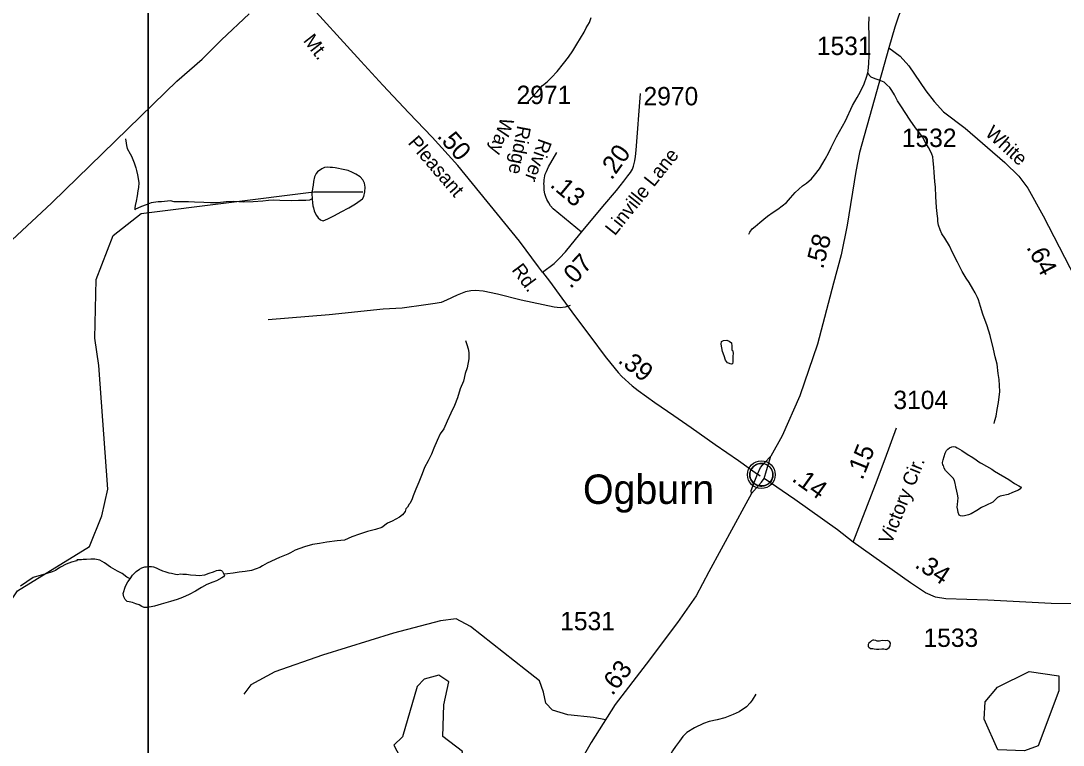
# Model space of a CAD drawing. Extents: x 2082433 to 2279600, y 546599 to 755198.
# Drawn here: x 2102559 to 2109649, y 655560 to 660486 of the extents above; entities that cross this region are included whole.
import ezdxf

# ---------------------------------------------------------------- set-up
doc = ezdxf.new("R2010")
doc.units = 0
for name, color, linetype in [('Exist Boundary Political CountyLine', 7, 'Continuous'), ('Exist Boundary Political Fire Districts', 7, 'Continuous'), ('Exist Civil Demographics Community CELL', 7, 'Continuous'), ('Exist Civil Demographics Community Label', 7, 'Continuous'), ('Exist Hydrographic Creek Single Shore', 7, 'Continuous'), ('Exist Hydrographic Misc Water Feature', 7, 'Continuous'), ('Exist Hydrographic Pond Under 1500 Sq Ft', 7, 'Continuous'), ('Exist Road Non-System Type 51', 7, 'Continuous'), ('Exist Road Secondary Mileage Hundredths English Label', 7, 'Continuous'), ('Exist Road Secondary Type 51 Attributed', 7, 'Continuous'), ('Exist Road Secondary Type 51 Divided Attributed', 7, 'Continuous'), ('Exist Road Secondary Type 51 Label', 7, 'Continuous'), ('Exist Road Secondary Type 51 Number Label', 7, 'Continuous'), ('Map Preparation Inset Cut Line', 7, 'Continuous')]:
    doc.layers.add(name, color=color, linetype=linetype)

msp = doc.modelspace()

# ---------------------------------------------------------------- linework, layer by layer
at = {"layer": 'Exist Boundary Political CountyLine'}
msp.add_lwpolyline([(2102194.8, 658716.1), (2102768.3, 659246.7), (2102772, 659250.2), (2103541.8, 660000.4), (2103619.5, 660076.2), (2103791.3, 660225.8), (2103923.6, 660357), (2104111.4, 660532.6)], dxfattribs=at)
at = {"layer": 'Exist Boundary Political Fire Districts'}
for points in [[(2103791.3, 660225.9), (2103923.6, 660357.1), (2104111.4, 660532.7)], [(2102194.8, 658716.1), (2102768.3, 659246.8), (2102772, 659250.2), (2103541.8, 660000.4), (2103619.5, 660076.2), (2103791.3, 660225.9)]]:
    msp.add_lwpolyline(points, dxfattribs=at)
at = {"layer": 'Exist Civil Demographics Community CELL'}
msp.add_lwpolyline([(2107519, 657411.5), (2107520, 657417.1), (2107521.8, 657423.7), (2107524.7, 657430.9), (2107527.6, 657436.6), (2107531, 657442.3), (2107534.7, 657447.5), (2107538.7, 657451.8), (2107543.3, 657456.4), (2107548.8, 657461), (2107554.3, 657464.7), (2107559.1, 657467.5), (2107564.2, 657470), (2107569.7, 657472.3), (2107575.3, 657474.1), (2107579.6, 657475.3), (2107584.5, 657476), (2107588.6, 657476.7), (2107595, 657477), (2107599.4, 657476.9), (2107605.1, 657476.6), (2107610, 657475.9), (2107614.9, 657474.9), (2107619.9, 657473.5), (2107625, 657471.6), (2107631.7, 657468.6), (2107638, 657465.1), (2107643, 657461.6), (2107648.2, 657457.6), (2107651.5, 657454.4), (2107655.6, 657450.1), (2107659.5, 657445.4), (2107662.6, 657440.8), (2107665.7, 657435.8), (2107668.1, 657430.6), (2107670.2, 657425.6), (2107671.7, 657420.6), (2107673, 657416), (2107674.1, 657409.9), (2107674.7, 657405.2), (2107675, 657399.2), (2107674.8, 657393.5), (2107674.2, 657387.8), (2107673.3, 657382.3), (2107671.7, 657376.1), (2107669.8, 657370.3), (2107667.5, 657365.2), (2107664.3, 657359.2), (2107661, 657353.9), (2107657.6, 657349.2), (2107653.4, 657344.5), (2107648.1, 657339.5), (2107643.1, 657335.4), (2107638.1, 657331.9), (2107633.7, 657329.4), (2107626.9, 657326.2), (2107619.8, 657323.5), (2107613.8, 657322), (2107607.2, 657320.7), (2107602.8, 657320.2), (2107598.3, 657320), (2107592.7, 657320), (2107588.4, 657320.4), (2107582.8, 657321.1), (2107576.9, 657322.4), (2107572.3, 657323.7), (2107567.1, 657325.6), (2107562.5, 657327.6), (2107558.6, 657329.8), (2107551.8, 657333.9), (2107546.2, 657338.2), (2107541.3, 657342.7), (2107536.9, 657347.5), (2107533.7, 657351.5), (2107530.7, 657355.7), (2107526.6, 657362.8), (2107524.9, 657366.3), (2107523.2, 657370.3), (2107520.6, 657378.5), (2107519, 657385.6), (2107518.4, 657390.7), (2107518, 657397.1), (2107518, 657401.7), (2107518.5, 657408.2)], close=True, dxfattribs=at)
for centre, radius in [((2107596.7, 657399.1), 94.3), ((2107596.4, 657399.4), 76.7)]:
    msp.add_circle(centre, radius, dxfattribs=at)
at = {"layer": 'Exist Hydrographic Creek Single Shore'}
msp.add_lwpolyline([(2101174, 655061.5), (2101232, 655112.9), (2101355.8, 655353.1), (2101539, 655546.2), (2101853.9, 655979.5), (2102210.9, 656365.9), (2102460.9, 656498.5), (2102536, 656608.5), (2103026, 656910.2), (2103109.1, 657118.6), (2103150.1, 657301.4), (2103089, 658142.5), (2103063, 658326.7), (2103071.2, 658726.8), (2103186, 659026.3), (2103377.1, 659176.6), (2104552.1, 659323.3), (2104885.1, 659323.1)], dxfattribs=at)
at = {"layer": 'Exist Hydrographic Misc Water Feature'}
for points in [[(2105998.1, 659921.2), (2106004, 659929.2), (2106033.8, 659965.3), (2106068, 660001.4), (2106107.6, 660045.7), (2106139.6, 660071.7), (2106169.7, 660099.6), (2106207.2, 660141.8), (2106251.1, 660195.9), (2106283.3, 660238.1), (2106314.9, 660282.1), (2106340.9, 660325.9), (2106390.3, 660408.1), (2106404.3, 660438.5), (2106428.1, 660474.6), (2106437.9, 660508.4)], [(2108320.7, 660132.5), (2108322.8, 660146.4), (2108328.5, 660194.6), (2108330.1, 660250.3), (2108330.1, 660306.3), (2108330.1, 660346.4), (2108330.1, 660390.2), (2108327.7, 660452.2), (2108329.7, 660512.3)], [(2107510.3, 659034.3), (2107518.3, 659048.2), (2107534.3, 659070.1), (2107554.2, 659088.1), (2107585.8, 659114.2), (2107614.1, 659136.6), (2107637.9, 659156.6), (2107675.8, 659184.5), (2107708, 659204.8), (2107767.5, 659250.9), (2107795.4, 659282.8), (2107827.4, 659318.9), (2107877.2, 659363.3), (2107903.2, 659381.3), (2107937.1, 659411.4), (2107957.4, 659435.6), (2107991, 659479.5), (2108014.8, 659517.7), (2108030.6, 659545.7), (2108054.3, 659589.6), (2108070.1, 659623.7), (2108108.3, 659695.8), (2108167.7, 659806), (2108217.4, 659910), (2108247.3, 659964.3), (2108271.3, 660006.1), (2108294.9, 660056.5), (2108312.7, 660102.4), (2108320.7, 660132.5)], [(2109179.9, 657747.8), (2109185.6, 657767.6), (2109193.6, 657797.6), (2109201.4, 657841.8), (2109209.4, 657889.7), (2109219, 657965.7), (2109214.9, 658045.8), (2109206.7, 658087.6), (2109200.4, 658149.8), (2109186.2, 658199.8), (2109176.2, 658253.7), (2109154, 658345.4), (2109133.5, 658411.4), (2109103.6, 658491.4), (2109087.6, 658543.3), (2109073.3, 658587.3), (2109067.3, 658603.1), (2109051.3, 658635.1), (2109035.3, 658663.2), (2109008.9, 658706.9), (2108990.6, 658734.8), (2108962.5, 658780.8), (2108930.3, 658844.5), (2108896.3, 658910.5), (2108876.2, 658956.5), (2108844.2, 659008.4), (2108824.1, 659038.3), (2108812.2, 659064.4), (2108801.8, 659096), (2108795.8, 659122), (2108795.8, 659143.9), (2108793.6, 659154), (2108787.8, 659216.1), (2108783.3, 659291.8), (2108781.1, 659354.2), (2108776.5, 659393.8), (2108770.8, 659453.9), (2108770.6, 659490), (2108764.6, 659533.9), (2108762.2, 659559.9), (2108756.2, 659579.9), (2108744.6, 659603.9), (2108734.1, 659623.7), (2108716.3, 659653.6), (2108692.3, 659695.8), (2108678.1, 659715.8), (2108645.5, 659757.6), (2108609.4, 659809.3), (2108575.6, 659863.1), (2108549.1, 659901.2), (2108523.3, 659942.8), (2108502.8, 659982.8), (2108485, 660011.1), (2108469.2, 660032.9), (2108449.1, 660050.6), (2108430.8, 660068.8), (2108398.8, 660082.5), (2108370.7, 660092.4), (2108343.1, 660102.3), (2108328.7, 660116.3), (2108326.7, 660122.2), (2108320.7, 660132.5)], [(2103271.4, 659682.7), (2103275.6, 659652.9), (2103277.5, 659638.8), (2103281.8, 659618.6), (2103301.9, 659580.7), (2103311.9, 659565), (2103329.9, 659520.9), (2103340.2, 659486.9), (2103346.1, 659466.9), (2103352.1, 659439.2), (2103356.2, 659413.1), (2103362.1, 659385), (2103358.7, 659353.1), (2103354.6, 659329), (2103350.7, 659295.1), (2103342.9, 659259), (2103336.7, 659229.1), (2103335.3, 659215.1), (2103334.9, 659200.9)], [(2104540.8, 659274.7), (2104542.8, 659248.8), (2104544.3, 659226.7), (2104548.8, 659213), (2104553.1, 659192.9), (2104561.1, 659176.7), (2104569.1, 659160.9), (2104580.8, 659146.9), (2104596.8, 659133.2), (2104608.9, 659127.3), (2104614.8, 659125.2), (2104647, 659139.4), (2104692.7, 659161.2), (2104738.2, 659187.6), (2104790.7, 659213.7), (2104834.6, 659242), (2104868.2, 659263.6), (2104882.4, 659274.1), (2104892.2, 659292.1), (2104898.4, 659321.9), (2104900, 659354.2), (2104896.1, 659381.9), (2104886.3, 659404.1), (2104867.8, 659425.9), (2104837.7, 659441.9), (2104815.8, 659453.7), (2104785.8, 659467.5), (2104763.9, 659471.3), (2104697.8, 659485.3), (2104677.8, 659487.2), (2104662, 659489.1), (2104643.5, 659491.1), (2104623.8, 659487.2), (2104605.8, 659479), (2104577.9, 659458.9), (2104567.8, 659447), (2104556, 659424.9), (2104549.8, 659393), (2104546.3, 659368.8), (2104542.2, 659344.6), (2104538.5, 659306.7), (2104540.2, 659278.8), (2104540.8, 659274.7)], [(2104540.8, 659274.7), (2104522.5, 659266.9), (2104496.7, 659264.7), (2104476.6, 659264.5), (2104446.5, 659264.6), (2104398.5, 659262.5), (2104320.6, 659264.2), (2104274.4, 659265.9), (2104244.5, 659264), (2104204.7, 659259.9), (2104138.5, 659255.7), (2104072.6, 659253.5), (2104006.6, 659257.4), (2103956.4, 659254.9), (2103899, 659249), (2103848.7, 659246.9), (2103802.6, 659250.5), (2103740.9, 659252.2), (2103698.6, 659254.1), (2103646.8, 659253.9), (2103602.9, 659255.7), (2103576.6, 659261.7), (2103516.7, 659255.8), (2103493, 659253.7), (2103444.8, 659247.6), (2103410.7, 659235.3), (2103378.5, 659223.1), (2103355, 659211.3), (2103339, 659205.2), (2103334.9, 659200.9)], [(2105583.3, 658312.2), (2105593.5, 658284.2), (2105601.3, 658254.3), (2105605.4, 658230.6), (2105607.3, 658186.4), (2105595.6, 658126.6), (2105581.6, 658088.5), (2105570.1, 658034.3), (2105548.2, 657982.5), (2105528.5, 657922.2), (2105508.2, 657870.1), (2105484.8, 657818.1), (2105458.8, 657764), (2105435.2, 657712), (2105410.8, 657678), (2105391.1, 657631.9), (2105367.8, 657579.9), (2105351.6, 657539.7), (2105330, 657493.9), (2105305.6, 657447.7), (2105288, 657405.7), (2105266.5, 657349.4), (2105246.2, 657299.8), (2105228.5, 657255.4), (2105218.5, 657227.7), (2105204.7, 657203.5), (2105201, 657199.5), (2105188.7, 657179.5), (2105178.7, 657167.6), (2105172.7, 657149.5), (2105155.1, 657125.4), (2105134.8, 657111.4), (2105110.8, 657097.2), (2105085.2, 657083.2), (2105053, 657069.1), (2105015.3, 657041.1), (2104971.2, 657026.7), (2104917.5, 657012.5), (2104861.7, 656994.6), (2104811.4, 656976.2), (2104759.8, 656954.1), (2104711.4, 656950), (2104639.6, 656939.8), (2104591.4, 656931.7), (2104543.9, 656923.5), (2104487.5, 656909.3), (2104425.5, 656885), (2104394.2, 656867), (2104374.1, 656859.1), (2104317.7, 656836.8), (2104234.4, 656798.4), (2104202, 656778.5), (2104184.4, 656768.6), (2104160.2, 656758.5), (2104128.2, 656748.3), (2104084.3, 656739.9), (2104044.6, 656735.8), (2104002.3, 656730), (2103964.2, 656725.7), (2103940.6, 656723.6)], [(2107400.6, 658245.8), (2107404.7, 658226.2), (2107403.1, 658204.1), (2107402.9, 658180.2), (2107403.1, 658166), (2107399, 658154.1), (2107393.3, 658150.1), (2107385.1, 658152.1), (2107378.9, 658155.9), (2107365.2, 658160), (2107353.3, 658178), (2107343, 658208), (2107332.8, 658235.9), (2107326.8, 658261.9), (2107322.7, 658287.7), (2107324.8, 658305.6), (2107338.5, 658311.7), (2107362.3, 658314.1), (2107378.3, 658308.1), (2107392.8, 658296.1), (2107394.7, 658273.9), (2107394.7, 658245.9), (2107400.6, 658245.8)], [(2109092.7, 657477.5), (2109163.1, 657437.6), (2109182.7, 657423.7), (2109278.9, 657366.1), (2109317.3, 657340), (2109347.2, 657324.1), (2109359.1, 657316.2), (2109363.2, 657310.3), (2109361.3, 657304.6), (2109345.4, 657294.4), (2109305.2, 657278.2), (2109275.2, 657264.1), (2109231.8, 657256.1), (2109221.7, 657253.9), (2109203.5, 657244.1), (2109187.5, 657227.9), (2109171.3, 657212.1), (2109123.3, 657189.7), (2109093.8, 657175.5), (2109061.6, 657155.7), (2109023.8, 657133.4), (2109006, 657125.5), (2108978.1, 657119.2), (2108963.8, 657117.3), (2108950, 657119), (2108941.8, 657125.1), (2108935.5, 657141.1), (2108931.8, 657157.1), (2108929.5, 657177.3), (2108931.6, 657197.3), (2108935.7, 657241.2), (2108931.4, 657267), (2108927, 657287.2), (2108919.3, 657317.1), (2108917.4, 657330.8), (2108915.4, 657338.8), (2108909.2, 657358.8), (2108901, 657375.1), (2108884.8, 657390.9), (2108867, 657409), (2108849.1, 657428.8), (2108840.7, 657444.7), (2108835, 657460.9), (2108830.9, 657464.7), (2108828.8, 657482.5), (2108832.5, 657500.6), (2108838.9, 657522.8), (2108846.3, 657544.8), (2108856.5, 657562.7), (2108864.5, 657572.8), (2108876.6, 657580.8), (2108892.8, 657588.9), (2108904.5, 657590.7), (2108916.6, 657588.9), (2108928.5, 657581), (2108960.3, 657563.2), (2108996.8, 657539), (2109034.9, 657515.4), (2109056.8, 657499.5), (2109076.9, 657487.6), (2109086.6, 657479.6), (2109092.7, 657477.5)], [(2102936.5, 656814.4), (2102902.4, 656804.5), (2102868.2, 656790.3), (2102828.8, 656770.3), (2102810.5, 656758), (2102795, 656748.2), (2102772.8, 656738.2), (2102728.7, 656725.8), (2102680.8, 656711.5), (2102643.2, 656699.8), (2102598.9, 656671.7), (2102556.9, 656641.5)], [(2103302.7, 656691.6), (2103280.9, 656703.4), (2103248.7, 656727.4), (2103216.6, 656743.6), (2103168.6, 656771.2), (2103128.6, 656799.1), (2103096.2, 656817), (2103062.8, 656824.9), (2103034.7, 656824.7), (2103006.2, 656822.9), (2102982.4, 656822.8), (2102970.5, 656820.6), (2102941.2, 656819.6), (2102936.5, 656814.4)], [(2103302.7, 656691.6), (2103318.7, 656715.6), (2103342.7, 656739.9), (2103366.4, 656757.8), (2103382.2, 656765.9), (2103402.3, 656771.8), (2103414.2, 656772), (2103428.2, 656774), (2103448.7, 656774.1), (2103460.8, 656772.3), (2103478.4, 656766.4), (2103498.5, 656756.5), (2103522.7, 656746.3), (2103538.7, 656740.2), (2103564.5, 656732.3), (2103584.2, 656728.5), (2103610.5, 656722.5), (2103622.6, 656720.7), (2103646.5, 656724.7), (2103660.7, 656722.6), (2103686.5, 656722.7), (2103712.8, 656718.8), (2103750.3, 656715.1), (2103772.7, 656713.3), (2103810.2, 656717.4), (2103840.7, 656729.4), (2103868.4, 656739.4), (2103890.6, 656747.4), (2103904.5, 656749.4), (2103916.4, 656749.6), (2103924.6, 656747.5), (2103930.3, 656741.8), (2103940.6, 656723.6)], [(2103940.6, 656723.6), (2103944.3, 656713.7), (2103938.3, 656705.7), (2103926.4, 656697.8), (2103890.8, 656677.6), (2103864.7, 656669.4), (2103824.7, 656651.5), (2103788.6, 656631.4), (2103746.8, 656607.3), (2103704.8, 656584.9), (2103659.1, 656565), (2103623.2, 656550.6), (2103577.4, 656536.5), (2103513.3, 656518.6), (2103467.3, 656506.1), (2103445, 656500.1), (2103417.3, 656496.2), (2103397.2, 656496), (2103381.2, 656502.1), (2103363.2, 656513.7), (2103341.2, 656521.9), (2103317.4, 656530), (2103295.1, 656533.8), (2103283, 656537.7), (2103269.3, 656549.4), (2103259, 656567.6), (2103254.9, 656591.4), (2103271.1, 656641.7), (2103286.7, 656669.7), (2103302.7, 656691.6)], [(2108400.7, 656267.8), (2108384.9, 656267.7), (2108374.4, 656271.7), (2108360.7, 656273.4), (2108354.7, 656273.4), (2108344.9, 656269.7), (2108338.8, 656263.3), (2108328.5, 656253.5), (2108322.6, 656243.5), (2108323, 656235.3), (2108322.8, 656231.7), (2108326.9, 656225.4), (2108338.8, 656217.5), (2108354.7, 656217.5), (2108364.8, 656215.6), (2108378.7, 656213.5), (2108396.6, 656213.6), (2108414.8, 656215.7), (2108424.7, 656215.8), (2108430.6, 656215.7), (2108438.8, 656213.7), (2108445, 656209.9), (2108450.7, 656211.9), (2108464.7, 656224), (2108472.7, 656235.8), (2108474.9, 656254.1), (2108468.8, 656263.9), (2108454.8, 656271.7), (2108442.5, 656269.9), (2108418.7, 656271.9), (2108400.7, 656267.8)], [(2107557.9, 655907), (2107533.9, 655865.2), (2107520.4, 655847), (2107494.3, 655820.9), (2107444.5, 655786.7), (2107404.5, 655768.8), (2107348.6, 655746.5), (2107294.6, 655732.3), (2107240.7, 655720.2), (2107202.6, 655708.1), (2107141, 655678.1), (2107089, 655645.8), (2107063.1, 655617.7), (2107039.3, 655587.7), (2107011.2, 655551.7), (2106991.8, 655521.4), (2106971.5, 655483.5), (2106961.4, 655459.5), (2106957.5, 655431.3), (2106955.5, 655403.6), (2106957.7, 655373.3), (2106960.2, 655349.4)]]:
    msp.add_lwpolyline(points, dxfattribs=at)
at = {"layer": 'Exist Hydrographic Pond Under 1500 Sq Ft'}
for points in [[(2105154.9, 655449.8), (2105372, 655399.5), (2105463.9, 655407.4), (2105554.9, 655458), (2105562.9, 655517), (2105429, 655618.1), (2105437, 655834.4), (2105470, 655991.2), (2105403, 656035.2), (2105302.9, 656007.8), (2105253.9, 655959.6), (2105154.9, 655617.1), (2105097, 655559.2), (2105154.9, 655449.8)], [(2109387, 655521.2), (2109204.1, 655528.2), (2109111, 655736.8), (2109119, 655854.7), (2109202, 655954.7), (2109419, 656061.8), (2109619.1, 656031.5), (2109619.1, 655929.8), (2109479, 655555.4), (2109387, 655521.2)]]:
    msp.add_lwpolyline(points, dxfattribs=at)
at = {"layer": 'Exist Road Non-System Type 51'}
for points in [[(2106295, 658549.8), (2106261.1, 658538.4), (2106227.1, 658534.2), (2106187.4, 658538.4), (2105962.3, 658586.6), (2105800.9, 658626.2), (2105703.2, 658647.4), (2105652.2, 658651.7), (2105619.7, 658650.3), (2105582.8, 658641.8), (2105526.2, 658620.5), (2105455.4, 658585.1), (2105417.2, 658571), (2105377.5, 658563.9), (2105313.8, 658554), (2105152.4, 658531.3), (2105023.6, 658524.3), (2104655.4, 658486), (2104240.6, 658452.1)], [(2106536.2, 655732.4), (2106453.3, 655747.4), (2106280.7, 655767.2), (2106175.9, 655798.4), (2106130.6, 655846.5), (2106113.6, 655920.2), (2106088.2, 655996.7), (2105991.9, 656073.1), (2105618.3, 656367.7), (2105519.2, 656418.7), (2105414.5, 656404.6), (2105094.6, 656322.4), (2104612, 656172.3), (2104286.4, 656059), (2104122.3, 655971.2), (2104075.5, 655906)]]:
    msp.add_lwpolyline(points, dxfattribs=at)
at = {"layer": 'Exist Road Secondary Type 51 Attributed'}
for points in [[(2108799, 661014), (2108704.8, 660867.6), (2108630.9, 660741.5), (2108564.7, 660606.6), (2108530.4, 660517.4), (2108504.9, 660442.3), (2108462.9, 660302.2)], [(2106108, 658776), (2106081, 658813.2), (2105950, 658986.4), (2105531.9, 659502.7), (2105356.9, 659693.8), (2105197.7, 659860.9), (2105022.1, 660047.8), (2104870.6, 660212), (2104474.2, 660649.5), (2104420.4, 660709), (2104358.4, 660769.2)], [(2108462.9, 660302.2), (2108263.6, 659589.2), (2108238.1, 659460.6), (2108179.1, 659095.8), (2108138.8, 658895.3), (2108086.6, 658701.7), (2107977.8, 658286.8), (2107857.6, 657934.9), (2107738.3, 657662.6), (2107660.3, 657526.1)], [(2108462.9, 660302.2), (2108540.5, 660244.9), (2108599.1, 660178.7), (2108715, 660010.7), (2108771, 659938.1), (2108834.7, 659866.8), (2108982.9, 659756.1), (2109252.9, 659522.3), (2109347.6, 659430.4), (2109408.8, 659346.9), (2109513.2, 659159), (2109803.4, 658597.4), (2109875.8, 658447.1), (2109909.2, 658331.5), (2109919.6, 658234.8), (2109921, 658130.4), (2109901.5, 657718.4), (2109886.9, 657504.8)], [(2106371.8, 659048.6), (2106517.2, 659223.2), (2106610.8, 659331.5), (2106660.4, 659394.5), (2106688.6, 659431.8), (2106705.2, 659455.1), (2106719.1, 659478), (2106726.7, 659498.2), (2106736.7, 659533), (2106740.8, 659562.1), (2106745.5, 659606.9), (2106774.4, 659991.3)], [(2106371.8, 659048.6), (2106180.3, 659208.3), (2106162.7, 659227.4), (2106149.8, 659246.9), (2106137, 659271.8), (2106129.5, 659287.9), (2106123.2, 659308.2), (2106119.7, 659334.7), (2106118, 659367), (2106117.4, 659376.2), (2106118, 659392.4), (2106118.6, 659404.5), (2106123.2, 659431), (2106126.7, 659443.7), (2106134.1, 659461.6), (2106148.1, 659492.4), (2106204, 659589.3)], [(2106108, 658776), (2106187.9, 658834.6), (2106223.2, 658870.8), (2106264.2, 658915.1), (2106332.7, 658997.6), (2106371.8, 659048.6)], [(2106108, 658776), (2106154.5, 658714.5), (2106238.7, 658600.7), (2106332.5, 658473.4), (2106436, 658335.2), (2106534.1, 658203.8), (2106601.4, 658118.8), (2106622, 658093.7), (2106648.2, 658066.3), (2106717.6, 658003.5), (2106759.4, 657971.4), (2106872.5, 657891), (2107000.9, 657801.8), (2107119.1, 657719.1), (2107282.5, 657604.5), (2107440.5, 657495.7), (2107571, 657402.3)], [(2108221.1, 656940.7), (2108373.8, 657332.8), (2108438.2, 657506.2), (2108515.5, 657717.3)], [(2107588.1, 657390.1), (2107571, 657402.3)], [(2108221.1, 656940.7), (2108114.6, 657024.1), (2107825, 657231.1), (2107615.3, 657372.6)], [(2107530.4, 657270.7), (2107490.4, 657202.1), (2107238.2, 656739), (2107152.3, 656575), (2107026.6, 656393.5), (2106812.6, 656110), (2106602.5, 655836.2), (2106437.8, 655578.2), (2106289.8, 655317), (2106196.6, 655121.9), (2106066.3, 654793.1), (2105962.1, 654484), (2105914.3, 654378.8), (2105861.4, 654284.3), (2105804.8, 654200.5), (2105761.5, 654146), (2105718.2, 654095.3), (2105658, 654031.8), (2105519.7, 653922.8)], [(2109871.6, 656520.8), (2109567.4, 656524.1), (2109137, 656546.4), (2108852.2, 656555.9), (2108780.6, 656565.5), (2108713.7, 656595.7), (2108610.3, 656664.2), (2108221.1, 656940.7)]]:
    msp.add_lwpolyline(points, dxfattribs=at)
at = {"layer": 'Exist Road Secondary Type 51 Divided Attributed'}
for points in [[(2107571, 657402.3), (2107591.1, 657448.5), (2107618.7, 657479.4), (2107660.3, 657526.1)], [(2107615.3, 657372.6), (2107631.1, 657428.2), (2107647.9, 657479.4), (2107660.3, 657526.1)], [(2107530.4, 657270.7), (2107527, 657292.7), (2107551.7, 657357.9), (2107571, 657402.3)], [(2107530.4, 657270.7), (2107564.1, 657309.6), (2107597.3, 657349.5), (2107615.3, 657372.6)]]:
    msp.add_lwpolyline(points, dxfattribs=at)
at = {"layer": 'Map Preparation Inset Cut Line'}
for points in [[(2115667.4, 674476.7), (2179108.5, 674476.7), (2179108.5, 645771.4), (2163899.7, 645768.1), (2163899.7, 630228.2), (2103425.3, 630228.2), (2103425.3, 662094.1)], [(2103425.3, 630228.2), (2082433, 644416.2), (2103425.3, 662094.1)]]:
    msp.add_lwpolyline(points, close=True, dxfattribs=at)

# ---------------------------------------------------------------- texts
at = {"layer": 'Exist Civil Demographics Community Label'}
msp.add_text('Ogburn', height=200, dxfattribs=at).set_placement((2106382.7, 657200.6))
at = {"layer": 'Exist Road Secondary Mileage Hundredths English Label'}
for s, rotation, p in [('.50', 311.17804, (2105385, 659699)), ('.20', 54.48129, (2106577.7, 659397.9)), ('.13', 320.16273, (2106152.7, 659362)), ('.58', 75.88347, (2108016, 658792.9)), ('.64', 297.53923, (2109396.5, 658946.4)), ('.07', 47.20105, (2106298, 658658.6)), ('.39', 321.82301, (2106614.1, 658167.2)), ('.15', 68.12738, (2108283.8, 657358)), ('.14', 324.44328, (2107797.2, 657360.6)), ('.34', 326.49529, (2108633.4, 656773.2)), ('.63', 52.51536, (2106583, 655891.5))]:
    msp.add_text(s, height=125, rotation=rotation, dxfattribs=at).set_placement(p)
at = {"layer": 'Exist Road Secondary Type 51 Label'}
for s, rotation, p in [('Mt.', 307.96424, (2104475.7, 660350.2)), ('Way', 251.15715, (2105825.8, 659835.9)), ('White', 317.55514, (2109113, 659713.1)), ('Ridge', 259.35565, (2105936.5, 659777.9)), ('Pleasant', 310.76434, (2105187.7, 659654.4)), ('River', 250.39817, (2106083.8, 659691)), ('Linville Lane', 51.38528, (2106599.6, 659019.5)), ('Rd.', 306.51838, (2105894.3, 658791.4)), ('Victory Cir.', 68.12736, (2108479.7, 656920.3))]:
    msp.add_text(s, height=95, rotation=rotation, dxfattribs=at).set_placement(p)
at = {"layer": 'Exist Road Secondary Type 51 Number Label'}
for s, p in [('1531', (2107974.3, 660253.1)), ('2971', (2105931.2, 659919.7)), ('2970', (2106794.8, 659910.9)), ('1532', (2108552, 659627.8)), ('3104', (2108494.6, 657845.3)), ('1531', (2106228, 656341.4)), ('1533', (2108699.5, 656228))]:
    msp.add_text(s, height=125, dxfattribs=at).set_placement(p)

doc.saveas('drawing.dxf')
